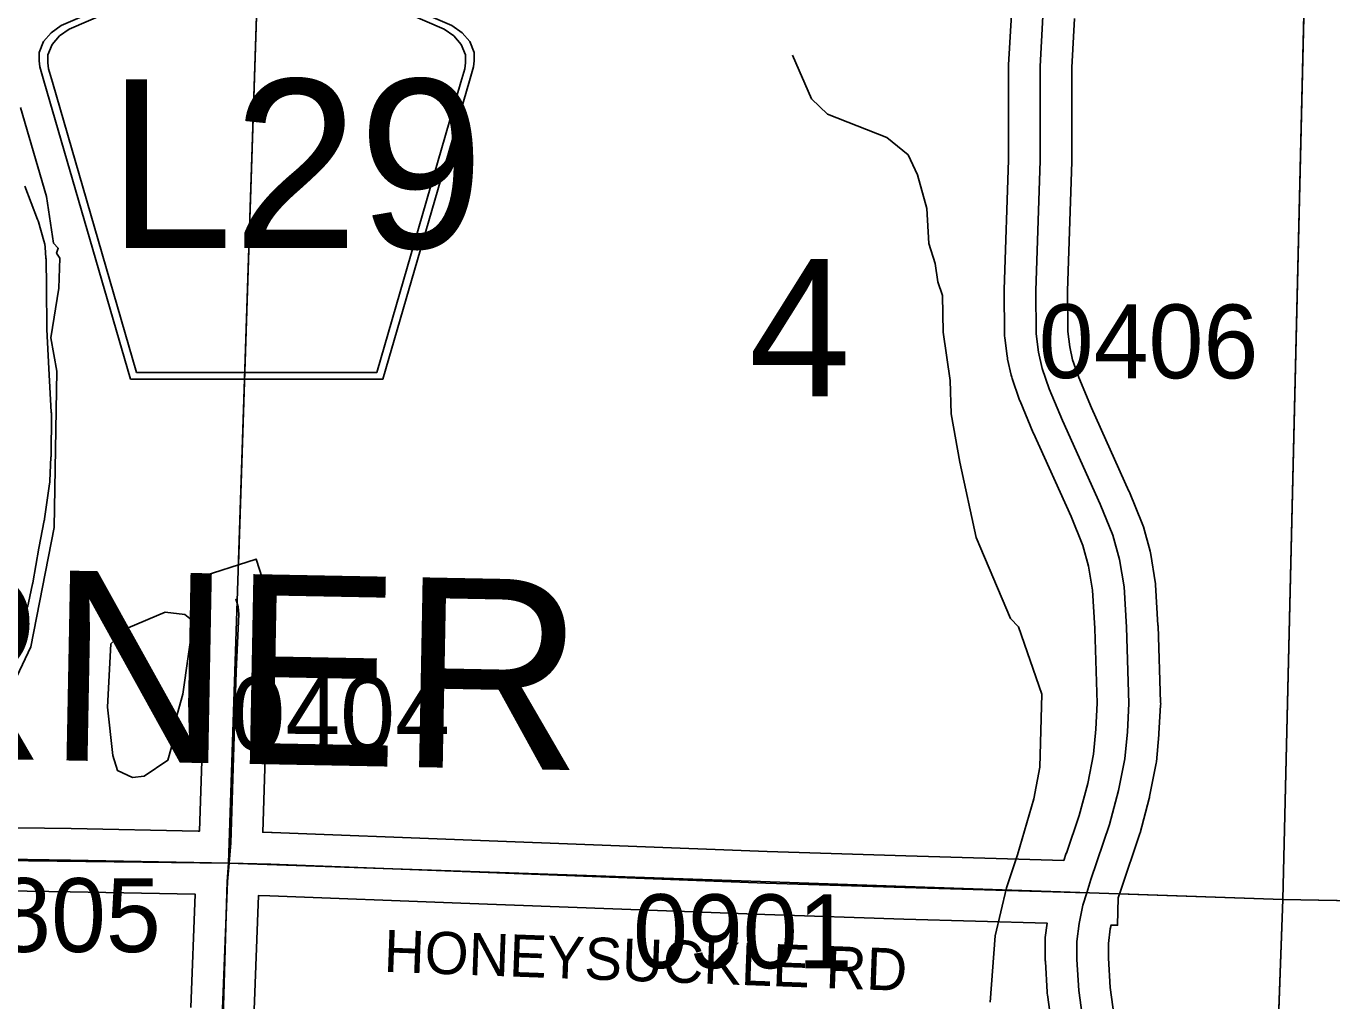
# Model space of a CAD drawing. Extents: x -132.8 to -73.3, y -60 to -26.
# Drawn here: x -119.983 to -118.744, y -45.505 to -44.58 of the extents above; entities that cross this region are included whole.
import ezdxf

# ---------------------------------------------------------------- set-up
doc = ezdxf.new("R2010")
doc.units = 0
for name, color, linetype in [('tdCoHydroRiver', 7, 'Continuous'), ('tdCoSecRdNmbr', 7, 'Continuous'), ('tdCoSecRdTxt', 7, 'Continuous'), ('tdCoSecRteBand', 7, 'Continuous'), ('tdCoSecRteCL', 7, 'Continuous'), ('tdCoSectLine', 7, 'Continuous'), ('tdCoSectLinePart', 7, 'Continuous'), ('tdCoSectNmbr', 7, 'Continuous'), ('tdCoShieldCoRte', 7, 'Continuous'), ('tdCoSurfBitum', 7, 'Continuous'), ('tdCoSurfGravel', 7, 'Continuous'), ('tdCoTwpNameTxt', 7, 'Continuous')]:
    doc.layers.add(name, color=color, linetype=linetype)

msp = doc.modelspace()

# ---------------------------------------------------------------- linework, layer by layer
at = {"layer": 'tdCoHydroRiver'}
for points in [[(-119.0684, -45.506), (-119.0636, -45.443), (-119.0529, -45.3975), (-119.0426, -45.3663), (-119.0269, -45.3131), (-119.0214, -45.2832), (-119.0195, -45.2139), (-119.0415, -45.1502), (-119.0492, -45.1421), (-119.0818, -45.0655), (-119.0973, -44.994), (-119.1055, -44.9481), (-119.1062, -44.9165), (-119.1129, -44.8706), (-119.1135, -44.8358), (-119.1179, -44.8231), (-119.1206, -44.8057), (-119.1264, -44.7866), (-119.1286, -44.7534), (-119.1373, -44.7216), (-119.1462, -44.7024), (-119.1663, -44.6861), (-119.2225, -44.6641), (-119.2379, -44.6495), (-119.2557, -44.608)], [(-119.9878, -44.6576), (-119.9633, -44.7419), (-119.9566, -44.7862), (-119.952, -44.7911), (-119.9537, -44.7958), (-119.9506, -44.8006), (-119.9514, -44.829), (-119.959, -44.8761), (-119.9535, -44.9078), (-119.9559, -45.056), (-119.9779, -45.169), (-119.9913, -45.1971)], [(-119.8818, -45.2931), (-119.8958, -45.2864), (-119.9002, -45.2721), (-119.9053, -45.2262), (-119.9021, -45.1663), (-119.8859, -45.151), (-119.8508, -45.1362), (-119.8319, -45.1383), (-119.8242, -45.1448), (-119.8339, -45.2139), (-119.8409, -45.239), (-119.8447, -45.2641), (-119.8482, -45.2766), (-119.8707, -45.2918), (-119.8818, -45.2931)]]:
    msp.add_lwpolyline(points, dxfattribs=at)
at = {"layer": 'tdCoSecRteBand'}
for points in [[(-118.9986, -45.3716), (-118.9964, -45.3646), (-118.9961, -45.3647), (-118.984, -45.3289), (-118.9759, -45.2985), (-118.9704, -45.2708), (-118.9681, -45.2472), (-118.9668, -45.2225), (-118.9692, -45.1517), (-118.9713, -45.1154), (-118.975, -45.0927), (-118.9805, -45.0731), (-118.9917, -45.0456), (-119.0272, -44.9666), (-119.0274, -44.9663), (-119.0275, -44.966), (-119.0401, -44.9361), (-119.0405, -44.9352), (-119.0408, -44.9342), (-119.0475, -44.9147), (-119.048, -44.9132), (-119.0484, -44.9116), (-119.0518, -44.8963), (-119.0521, -44.8949), (-119.0523, -44.8935), (-119.0546, -44.876), (-119.0548, -44.8742), (-119.0548, -44.8724), (-119.055, -44.8314), (-119.055, -44.8309), (-119.055, -44.8303), (-119.0511, -44.7077), (-119.0511, -44.6189), (-119.0511, -44.6181), (-119.051, -44.6172), (-119.0483, -44.5694)], [(-118.9885, -44.5733), (-118.9911, -44.6198), (-118.9911, -44.7082), (-118.9911, -44.7087), (-118.9911, -44.7092), (-118.995, -44.8316), (-118.9948, -44.8702), (-118.993, -44.8845), (-118.9902, -44.8968), (-118.9844, -44.9138), (-118.9724, -44.9423), (-118.9368, -45.0214), (-118.9366, -45.0219), (-118.9363, -45.0224), (-118.9243, -45.052), (-118.9236, -45.0536), (-118.9231, -45.0552), (-118.9167, -45.0782), (-118.9163, -45.0798), (-118.916, -45.0815), (-118.9118, -45.1073), (-118.9116, -45.1089), (-118.9115, -45.1104), (-118.9093, -45.1486), (-118.9092, -45.149), (-118.9092, -45.1493), (-118.9068, -45.2219), (-118.9067, -45.2232), (-118.9068, -45.2245), (-118.9083, -45.2512), (-118.9083, -45.2518), (-118.9084, -45.2524), (-118.9108, -45.278), (-118.911, -45.2795), (-118.9113, -45.2809), (-118.9172, -45.311), (-118.9174, -45.312), (-118.9176, -45.313), (-118.9263, -45.3453), (-118.9265, -45.3462), (-118.9268, -45.3471), (-118.9442, -45.3988), (-118.9469, -45.4072), (-118.9476, -45.4331), (-118.9537, -45.4329), (-118.9545, -45.4365), (-118.9563, -45.4502), (-118.9561, -45.4644), (-118.9545, -45.492), (-118.9376, -45.6159)], [(-119.9837, -44.7324), (-119.9717, -44.7639), (-119.9712, -44.765), (-119.9709, -44.7661), (-119.9656, -44.7841), (-119.9647, -44.7871), (-119.9645, -44.7902), (-119.9637, -44.8006), (-119.9636, -44.8015), (-119.9636, -44.8024), (-119.9632, -44.8268), (-119.9632, -44.827), (-119.9632, -44.8271), (-119.963, -44.8683), (-119.9611, -44.905), (-119.9587, -44.9465), (-119.9586, -44.9475), (-119.9586, -44.9485), (-119.9589, -44.9879), (-119.9589, -44.9886), (-119.959, -44.9892), (-119.9601, -45.0116), (-119.9601, -45.013), (-119.9603, -45.0144), (-119.9651, -45.0477), (-119.9652, -45.0485), (-119.9653, -45.0493), (-119.9706, -45.0756), (-119.9762, -45.1083), (-119.9763, -45.1088), (-119.9765, -45.1094), (-119.9803, -45.1274), (-119.9809, -45.1301), (-119.9819, -45.1326), (-119.9863, -45.1432)], [(-120.0416, -45.3399), (-119.9398, -45.3414), (-119.9397, -45.3414), (-119.9397, -45.3414), (-119.8195, -45.3437), (-119.8181, -45.3437), (-119.8132, -45.1914), (-119.8132, -45.1912), (-119.8132, -45.191), (-119.8108, -45.1385), (-119.811, -45.1369), (-119.8123, -45.1328), (-119.8215, -45.1042), (-119.7644, -45.0858), (-119.7552, -45.1143), (-119.7527, -45.122), (-119.7516, -45.1254), (-119.7514, -45.129), (-119.7509, -45.136), (-119.7507, -45.1377), (-119.7508, -45.1395), (-119.7533, -45.1935), (-119.7581, -45.3449), (-119.7498, -45.3451), (-119.7495, -45.3451), (-119.7492, -45.3451), (-119.568, -45.3522), (-119.28, -45.3631), (-119.1485, -45.3673), (-118.9986, -45.3716)], [(-119.8263, -45.511), (-119.8221, -45.4037), (-119.9408, -45.4013), (-120.0428, -45.3999), (-120.0431, -45.3999), (-120.0435, -45.3999), (-120.0839, -45.3984), (-120.0856, -45.4077), (-120.0887, -45.4071), (-120.0897, -45.4102), (-120.0945, -45.4087), (-120.0977, -45.4136), (-120.0978, -45.4138), (-120.0979, -45.414), (-120.1182, -45.4449), (-120.1182, -45.445), (-120.1182, -45.445), (-120.1424, -45.4816), (-120.1503, -45.4948), (-120.1537, -45.5025), (-120.1577, -45.5174)], [(-118.9971, -45.6234), (-119.0141, -45.4989), (-119.0142, -45.4978), (-119.0143, -45.4966), (-119.016, -45.4673), (-119.0161, -45.4666), (-119.0161, -45.466), (-119.0163, -45.449), (-119.0163, -45.4468), (-119.0161, -45.4446), (-119.0143, -45.4312), (-119.1503, -45.4272), (-119.1503, -45.4272), (-119.1503, -45.4272), (-119.282, -45.423), (-119.2821, -45.423), (-119.2822, -45.423), (-119.5702, -45.4122), (-119.5703, -45.4122), (-119.5703, -45.4122), (-119.7513, -45.405), (-119.7621, -45.4048), (-119.7664, -45.5133)]]:
    msp.add_lwpolyline(points, dxfattribs=at)
at = {"layer": 'tdCoSecRteCL'}
for points in [[(-118.9767, -45.4022), (-118.9728, -45.3896), (-118.9552, -45.3375), (-118.9466, -45.3052), (-118.9407, -45.2752), (-118.9382, -45.2495), (-118.9368, -45.2229), (-118.9392, -45.1504), (-118.9414, -45.1121), (-118.9456, -45.0863), (-118.952, -45.0633), (-118.9641, -45.0337), (-118.9999, -44.9543), (-119.0125, -44.9245), (-119.0191, -44.905), (-119.0226, -44.8897), (-119.0248, -44.8722), (-119.025, -44.8313), (-119.0211, -44.7082), (-119.0211, -44.6189), (-119.0184, -44.5711), (-119.0117, -44.4954), (-119.0087, -44.4446)], [(-119.7901, -45.3743), (-119.7884, -45.3551), (-119.7833, -45.1923), (-119.7808, -45.1381), (-119.7813, -45.1312), (-119.7838, -45.1235)], [(-120.1075, -45.3652), (-120.103, -45.3662), (-120.089, -45.3681), (-120.0424, -45.3699), (-119.9403, -45.3714), (-119.7901, -45.3743)], [(-119.8071, -45.8715), (-119.8062, -45.8313), (-119.802, -45.6713), (-119.7963, -45.5122), (-119.7916, -45.3916), (-119.7901, -45.3743)], [(-119.7901, -45.3743), (-119.7504, -45.3751), (-119.5691, -45.3822), (-119.2811, -45.3931), (-119.1494, -45.3972), (-118.9767, -45.4022)], [(-118.7343, -46.1851), (-118.7439, -46.1538), (-118.7607, -46.1173), (-118.7836, -46.0756), (-118.8112, -46.0285), (-118.8398, -45.9802), (-118.8781, -45.9109), (-118.9168, -45.8369), (-118.9335, -45.8036), (-118.9446, -45.7785), (-118.9496, -45.7654), (-118.9525, -45.7553), (-118.9555, -45.7373), (-118.9673, -45.6199), (-118.9843, -45.4949), (-118.9861, -45.4655), (-118.9863, -45.4485), (-118.9841, -45.4315), (-118.9804, -45.414), (-118.9767, -45.4022)]]:
    msp.add_lwpolyline(points, dxfattribs=at)
at = {"layer": 'tdCoSectLine'}
for points in [[(-119.7905, -45.3743), (-119.7594, -44.4268)], [(-118.791, -45.4085), (-118.768, -44.449)], [(-120.7927, -45.3624), (-119.7905, -45.3743)], [(-119.8208, -46.3675), (-119.792, -45.3916), (-119.7905, -45.3743)], [(-119.7905, -45.3743), (-118.791, -45.4085)], [(-118.8266, -46.394), (-118.791, -45.4085)], [(-118.791, -45.4085), (-117.7976, -45.427)]]:
    msp.add_lwpolyline(points, dxfattribs=at)
at = {"layer": 'tdCoSectLinePart'}
for points in [[(-119.7812, -45.0911), (-119.7594, -44.4268)], [(-118.791, -45.4085), (-118.7687, -44.4787)], [(-118.9457, -45.4032), (-118.791, -45.4085)], [(-118.8113, -45.9702), (-118.791, -45.4085)], [(-118.791, -45.4085), (-117.825, -45.4265)]]:
    msp.add_lwpolyline(points, dxfattribs=at)
at = {"layer": 'tdCoShieldCoRte'}
for points in [[(-119.8837, -44.9152), (-119.9657, -44.6323), (-119.9695, -44.6192), (-119.9703, -44.6133), (-119.9703, -44.6055), (-119.966, -44.5952), (-119.9587, -44.5867), (-119.9492, -44.58), (-119.7819, -44.5077), (-119.7744, -44.506), (-119.7639, -44.5051), (-119.7535, -44.506), (-119.746, -44.5077), (-119.5787, -44.58), (-119.5692, -44.5867), (-119.5619, -44.5952), (-119.5576, -44.6055), (-119.5576, -44.6133), (-119.5584, -44.6192), (-119.5622, -44.6323), (-119.6442, -44.9152)], [(-119.8778, -44.9089), (-119.9576, -44.6336), (-119.9613, -44.621), (-119.962, -44.6153), (-119.962, -44.6078), (-119.9579, -44.5979), (-119.951, -44.5898), (-119.9418, -44.5834), (-119.7812, -44.5139), (-119.774, -44.5124), (-119.7639, -44.5115), (-119.7539, -44.5124), (-119.7467, -44.5139), (-119.5861, -44.5834), (-119.5769, -44.5898), (-119.57, -44.5979), (-119.5659, -44.6078), (-119.5659, -44.6153), (-119.5666, -44.621), (-119.5703, -44.6336), (-119.65, -44.9089)]]:
    msp.add_lwpolyline(points, close=True, dxfattribs=at)
at = {"layer": 'tdCoSurfBitum'}
for points in [[(-118.9767, -45.4022), (-118.9728, -45.3896), (-118.9552, -45.3375), (-118.9466, -45.3052), (-118.9407, -45.2752), (-118.9382, -45.2495), (-118.9368, -45.2229), (-118.9392, -45.1504), (-118.9414, -45.1121), (-118.9456, -45.0863), (-118.952, -45.0633), (-118.9641, -45.0337), (-118.9999, -44.9543), (-119.0125, -44.9245), (-119.0191, -44.905), (-119.0226, -44.8897), (-119.0248, -44.8722), (-119.025, -44.8313), (-119.0211, -44.7082), (-119.0211, -44.6189), (-119.0184, -44.5711)], [(-120.1075, -45.3652), (-120.103, -45.3662), (-120.089, -45.3681), (-120.0424, -45.3699), (-119.9403, -45.3714), (-119.7901, -45.3743)], [(-119.8071, -45.8715), (-119.8062, -45.8313), (-119.802, -45.6713), (-119.7963, -45.5122), (-119.7916, -45.3916), (-119.7901, -45.3743)], [(-119.7901, -45.3743), (-119.7504, -45.3751), (-119.5691, -45.3822), (-119.2811, -45.3931), (-119.1494, -45.3972), (-118.9767, -45.4022)], [(-118.7439, -46.1538), (-118.7607, -46.1173), (-118.7836, -46.0756), (-118.8112, -46.0285), (-118.8398, -45.9802), (-118.8781, -45.9109), (-118.9168, -45.8369), (-118.9335, -45.8036), (-118.9446, -45.7785), (-118.9496, -45.7654), (-118.9525, -45.7553), (-118.9555, -45.7373), (-118.9673, -45.6199), (-118.9843, -45.4949), (-118.9861, -45.4655), (-118.9863, -45.4485), (-118.9841, -45.4315), (-118.9804, -45.414), (-118.9767, -45.4022)]]:
    msp.add_lwpolyline(points, dxfattribs=at)
at = {"layer": 'tdCoSurfGravel'}
msp.add_lwpolyline([(-119.7901, -45.3743), (-119.7884, -45.3551), (-119.7833, -45.1923), (-119.7808, -45.1381), (-119.7813, -45.1312), (-119.7838, -45.1235)], dxfattribs=at)

# ---------------------------------------------------------------- texts
at = {"layer": 'tdCoSecRdNmbr'}
for s, rotation, p in [('0406', 359.911, (-119.0224, -44.9142)), ('0404', 359.9105, (-119.7889, -45.2673)), ('0805', 359.9102, (-120.0631, -45.4582)), ('0901', 359.9106, (-119.4071, -45.4736))]:
    msp.add_text(s, height=0.07, rotation=rotation, dxfattribs=at).set_placement(p)
at = {"layer": 'tdCoSecRdTxt'}
msp.add_text('HONEYSUCKLE RD', height=0.04, rotation=357.8941, dxfattribs=at).set_placement((-119.6438, -45.4772))
at = {"layer": 'tdCoSectNmbr'}
msp.add_text('4', height=0.13, rotation=359.9107, dxfattribs=at).set_placement((-119.2974, -44.9313))
at = {"layer": 'tdCoShieldCoRte'}
msp.add_text('L29', height=0.16, dxfattribs=at).set_placement((-119.9054, -44.791))
at = {"layer": 'tdCoTwpNameTxt'}
msp.add_text('GARNER', height=0.18, rotation=358.9107, dxfattribs=at).set_placement((-120.4855, -45.2665))

doc.saveas('drawing.dxf')
